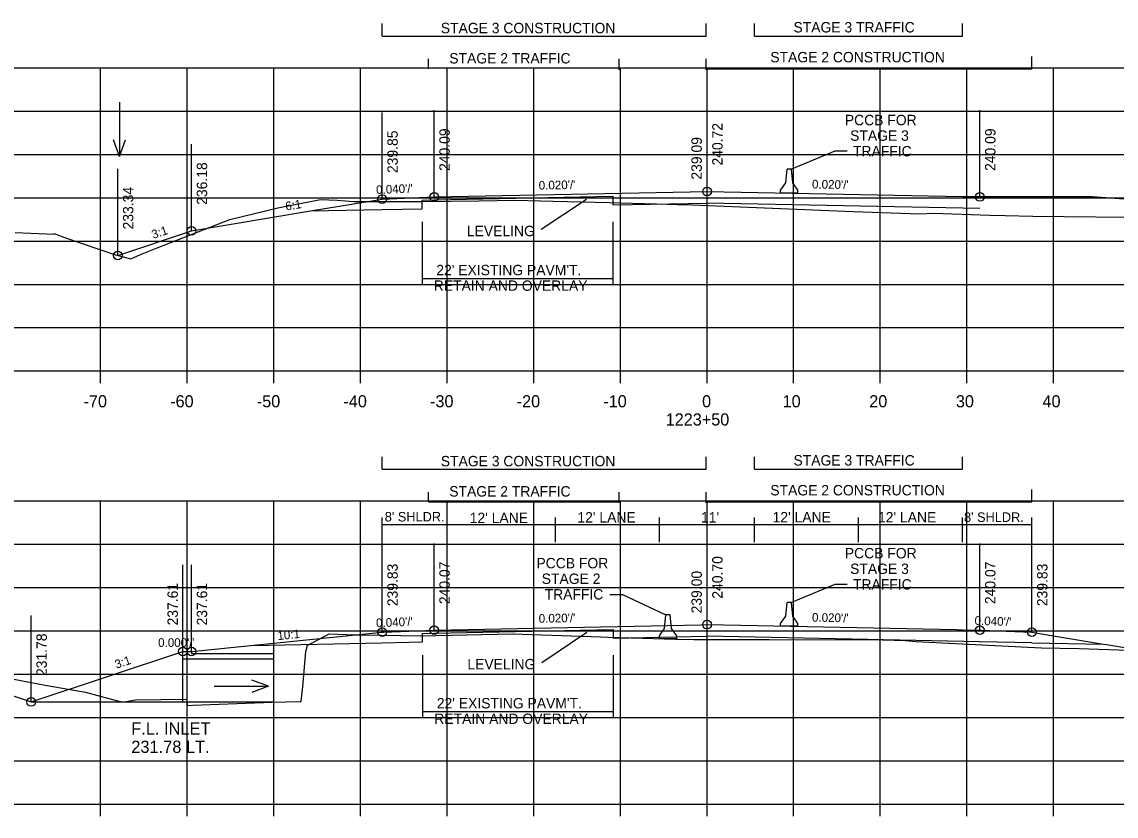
# Model space of a CAD drawing. Extents: x 1342547 to 1344156, y -1532351 to -1517216.
# Drawn here: x 1342623.8 to 1342750.1, y -1531429.2 to -1531337.5 of the extents above; entities that cross this region are included whole.
import ezdxf

# ---------------------------------------------------------------- set-up
doc = ezdxf.new("R2010")
doc.units = 0
for name, color, linetype in [('R_Alt Surface', 7, 'Continuous'), ('R_Axis', 7, 'Continuous'), ('R_Axis Annot', 7, 'Continuous'), ('R_Border Notes', 7, 'Continuous'), ('R_Draft', 7, 'Continuous'), ('R_Drive', 7, 'Continuous'), ('R_Exist Surface', 7, 'Continuous'), ('R_Fin Surface', 7, 'Continuous'), ('R_Grid', 7, 'Continuous'), ('R_MOT', 7, 'Continuous'), ('R_No Plot', 7, 'Continuous'), ('R_Water', 7, 'Continuous'), ('R_Xsect Elev', 7, 'Continuous'), ('R_Xsect Slope', 7, 'Continuous')]:
    doc.layers.add(name, color=color, linetype=linetype)

msp = doc.modelspace()

# ---------------------------------------------------------------- linework, layer by layer
at = {"layer": 'R_Alt Surface'}
for points in [[(1342669.98, -1531359.07), (1342669.98, -1531358.1), (1342671.37, -1531358.04), (1342691.98, -1531357.63)], [(1342691.98, -1531357.63), (1342691.98, -1531358.63), (1342702.87, -1531358.41)], [(1342734.37, -1531359.04), (1342702.87, -1531358.41)], [(1342657.09, -1531359.33), (1342665.37, -1531359.16)], [(1342665.37, -1531359.16), (1342669.98, -1531359.07)], [(1342670.04, -1531409.08), (1342670.04, -1531408.11), (1342671.37, -1531408.06), (1342692.04, -1531407.64)], [(1342692.04, -1531407.64), (1342692.04, -1531408.64), (1342702.87, -1531408.43)], [(1342650.37, -1531409.48), (1342665.37, -1531409.18)], [(1342665.37, -1531409.18), (1342670.04, -1531409.08)], [(1342740.37, -1531409.18), (1342734.37, -1531409.06), (1342702.87, -1531408.43)], [(1342740.37, -1531409.18), (1342748.64, -1531409.34)]]:
    msp.add_lwpolyline(points, dxfattribs=at)
at = {"layer": 'R_Axis'}
for p, q in [((1342562.87, -1531377.8), (1342842.87, -1531377.8)), ((1342632.87, -1531379.2), (1342632.87, -1531377.8)), ((1342642.87, -1531379.2), (1342642.87, -1531377.8)), ((1342652.87, -1531379.2), (1342652.87, -1531377.8)), ((1342662.87, -1531379.2), (1342662.87, -1531377.8)), ((1342672.87, -1531379.2), (1342672.87, -1531377.8)), ((1342682.87, -1531379.2), (1342682.87, -1531377.8)), ((1342692.87, -1531379.2), (1342692.87, -1531377.8)), ((1342702.87, -1531379.2), (1342702.87, -1531377.8)), ((1342712.87, -1531379.2), (1342712.87, -1531377.8)), ((1342722.87, -1531379.2), (1342722.87, -1531377.8)), ((1342732.87, -1531379.2), (1342732.87, -1531377.8)), ((1342742.87, -1531379.2), (1342742.87, -1531377.8)), ((1342562.87, -1531427.8), (1342842.87, -1531427.8)), ((1342632.87, -1531429.2), (1342632.87, -1531427.8)), ((1342642.87, -1531429.2), (1342642.87, -1531427.8)), ((1342652.87, -1531429.2), (1342652.87, -1531427.8)), ((1342662.87, -1531429.2), (1342662.87, -1531427.8)), ((1342672.87, -1531429.2), (1342672.87, -1531427.8)), ((1342682.87, -1531429.2), (1342682.87, -1531427.8)), ((1342692.87, -1531429.2), (1342692.87, -1531427.8)), ((1342702.87, -1531429.2), (1342702.87, -1531427.8)), ((1342712.87, -1531429.2), (1342712.87, -1531427.8)), ((1342722.87, -1531429.2), (1342722.87, -1531427.8)), ((1342732.87, -1531429.2), (1342732.87, -1531427.8)), ((1342742.87, -1531429.2), (1342742.87, -1531427.8))]:
    msp.add_line(p, q, dxfattribs=at)
at = {"layer": 'R_Draft'}
for p, q in [((1342665.37, -1531339.13), (1342665.37, -1531337.7)), ((1342702.78, -1531339.13), (1342702.78, -1531337.7)), ((1342708.37, -1531339.13), (1342708.37, -1531337.7)), ((1342732.37, -1531339.13), (1342732.37, -1531337.7)), ((1342665.37, -1531339.13), (1342702.78, -1531339.13)), ((1342708.37, -1531339.13), (1342732.37, -1531339.13)), ((1342670.72, -1531342.93), (1342670.72, -1531341.78)), ((1342692.72, -1531343.02), (1342692.72, -1531341.78)), ((1342702.78, -1531343.02), (1342702.78, -1531341.78)), ((1342740.38, -1531342.93), (1342740.38, -1531341.5)), ((1342702.78, -1531342.93), (1342740.38, -1531342.93)), ((1342669.98, -1531360.59), (1342669.98, -1531367.79)), ((1342691.98, -1531360.59), (1342691.98, -1531367.79)), ((1342669.98, -1531367.11), (1342691.98, -1531367.11)), ((1342665.37, -1531389.13), (1342665.37, -1531387.7)), ((1342702.78, -1531389.13), (1342702.78, -1531387.7)), ((1342708.37, -1531389.13), (1342708.37, -1531387.7)), ((1342732.37, -1531389.13), (1342732.37, -1531387.7)), ((1342665.37, -1531389.13), (1342702.78, -1531389.13)), ((1342708.37, -1531389.13), (1342732.37, -1531389.13)), ((1342740.38, -1531392.93), (1342740.38, -1531391.5)), ((1342670.72, -1531392.93), (1342670.72, -1531391.78)), ((1342692.72, -1531393.02), (1342692.72, -1531391.78)), ((1342702.78, -1531393.02), (1342702.78, -1531391.78)), ((1342670.72, -1531392.93), (1342692.72, -1531392.93)), ((1342702.78, -1531392.93), (1342740.38, -1531392.93)), ((1342670.04, -1531410.6), (1342670.04, -1531417.8)), ((1342692.04, -1531410.6), (1342692.04, -1531417.8)), ((1342670.04, -1531417.13), (1342692.04, -1531417.13))]:
    msp.add_line(p, q, dxfattribs=at)
for points in [[(1342717.62, -1531352.44), (1342712.61, -1531354.52)], [(1342719.06, -1531352.44), (1342717.62, -1531352.44)], [(1342717.62, -1531402.45), (1342712.61, -1531404.53)], [(1342719.06, -1531402.45), (1342717.62, -1531402.45)], [(1342691.67, -1531403.62), (1342693.11, -1531403.62)], [(1342693.11, -1531403.62), (1342698.11, -1531405.97)]]:
    msp.add_lwpolyline(points, dxfattribs=at)
at = {"layer": 'R_Drive'}
for points in [[(1342732.37, -1531357.67), (1342747.37, -1531357.67), (1342781.47, -1531360.19)], [(1342734.37, -1531357.71), (1342747.37, -1531357.67), (1342781.47, -1531360.19)]]:
    msp.add_lwpolyline(points, dxfattribs=at)
at = {"layer": 'R_Exist Surface'}
for points in [[(1342623.02, -1531361.82), (1342627.5, -1531361.99), (1342627.51, -1531361.95), (1342628.7, -1531362.38), (1342634.59, -1531364.39), (1342636.34, -1531364.86), (1342637.46, -1531364.37), (1342639.39, -1531363.57), (1342647.77, -1531360.32), (1342653.31, -1531358.97), (1342658.27, -1531358), (1342660.16, -1531358.1), (1342662.11, -1531358.22), (1342666.08, -1531358.22), (1342670.04, -1531358.24), (1342676.53, -1531358.16), (1342680.74, -1531358.1), (1342685.12, -1531358.21), (1342691.59, -1531358.35), (1342697.07, -1531358.5), (1342699.44, -1531358.57), (1342700.2, -1531358.6), (1342704.86, -1531358.79), (1342719.76, -1531359.4), (1342727.43, -1531359.66), (1342729, -1531359.59), (1342735.5, -1531359.83), (1342737.28, -1531359.87), (1342740.5, -1531359.94), (1342751.39, -1531360.04)], [(1342615.21, -1531411.91), (1342626.48, -1531414.07), (1342631.14, -1531414.88), (1342635.39, -1531416.04), (1342636.91, -1531415.78), (1342642.81, -1531415.69), (1342642.85, -1531416.41), (1342643.51, -1531416.39), (1342652.66, -1531416.05), (1342655.92, -1531415.97), (1342656, -1531415.98), (1342656.02, -1531415.98), (1342656.21, -1531414.24), (1342656.55, -1531410.21), (1342656.68, -1531409.79), (1342656.72, -1531409.49), (1342658.09, -1531408.78), (1342659.24, -1531408.14), (1342662.2, -1531408.26), (1342662.48, -1531408.28), (1342663, -1531408.28), (1342669.78, -1531408.37), (1342671.56, -1531408.34), (1342680.41, -1531408.17), (1342690.62, -1531408.49), (1342691.43, -1531408.52), (1342694.07, -1531408.6), (1342699.27, -1531408.77), (1342699.33, -1531408.77), (1342701.34, -1531408.79), (1342710.05, -1531408.8), (1342723.13, -1531408.85), (1342725.8, -1531408.93), (1342726.96, -1531409.03), (1342741.48, -1531409.76), (1342745.84, -1531409.86), (1342751.54, -1531410.05)]]:
    msp.add_lwpolyline(points, dxfattribs=at)
at = {"layer": 'R_Fin Surface'}
for points in [[(1342634.85, -1531364.46), (1342643.37, -1531361.62), (1342657.09, -1531359.33), (1342665.37, -1531357.95), (1342671.37, -1531357.71), (1342673.37, -1531357.67), (1342702.87, -1531357.08), (1342732.37, -1531357.67), (1342734.37, -1531357.71)], [(1342608.98, -1531410.72), (1342624.86, -1531416.02), (1342642.37, -1531410.18), (1342643.37, -1531410.18), (1342665.37, -1531407.96), (1342665.51, -1531407.96), (1342671.37, -1531407.72), (1342673.32, -1531407.69), (1342673.37, -1531407.68), (1342702.16, -1531407.11), (1342702.87, -1531407.09), (1342731.66, -1531407.67), (1342732.37, -1531407.68), (1342734.32, -1531407.72), (1342734.37, -1531407.72), (1342734.51, -1531407.73), (1342740.37, -1531407.96), (1342740.56, -1531408), (1342748.64, -1531409.34), (1342748.97, -1531409.4), (1342762.37, -1531411.63), (1342767.11, -1531410.05)]]:
    msp.add_lwpolyline(points, dxfattribs=at)
at = {"layer": 'R_Grid'}
for p, q in [((1342562.87, -1531342.8), (1342842.87, -1531342.8)), ((1342632.87, -1531377.8), (1342632.87, -1531342.8)), ((1342642.87, -1531377.8), (1342642.87, -1531342.8)), ((1342652.87, -1531377.8), (1342652.87, -1531342.8)), ((1342662.87, -1531377.8), (1342662.87, -1531342.8)), ((1342672.87, -1531377.8), (1342672.87, -1531342.8)), ((1342682.87, -1531377.8), (1342682.87, -1531342.8)), ((1342692.87, -1531377.8), (1342692.87, -1531342.8)), ((1342702.87, -1531377.8), (1342702.87, -1531342.8)), ((1342712.87, -1531377.8), (1342712.87, -1531342.8)), ((1342722.87, -1531377.8), (1342722.87, -1531342.8)), ((1342732.87, -1531377.8), (1342732.87, -1531342.8)), ((1342742.87, -1531377.8), (1342742.87, -1531342.8)), ((1342562.87, -1531347.8), (1342842.87, -1531347.8)), ((1342562.87, -1531352.8), (1342842.87, -1531352.8)), ((1342562.87, -1531357.8), (1342842.87, -1531357.8)), ((1342562.87, -1531362.8), (1342842.87, -1531362.8)), ((1342562.87, -1531367.8), (1342842.87, -1531367.8)), ((1342562.87, -1531372.8), (1342842.87, -1531372.8)), ((1342562.87, -1531377.8), (1342842.87, -1531377.8)), ((1342562.87, -1531392.8), (1342842.87, -1531392.8)), ((1342632.87, -1531427.8), (1342632.87, -1531392.8)), ((1342642.87, -1531427.8), (1342642.87, -1531392.8)), ((1342652.87, -1531427.8), (1342652.87, -1531392.8)), ((1342662.87, -1531427.8), (1342662.87, -1531392.8)), ((1342672.87, -1531427.8), (1342672.87, -1531392.8)), ((1342682.87, -1531427.8), (1342682.87, -1531392.8)), ((1342692.87, -1531427.8), (1342692.87, -1531392.8)), ((1342702.87, -1531427.8), (1342702.87, -1531392.8)), ((1342712.87, -1531427.8), (1342712.87, -1531392.8)), ((1342722.87, -1531427.8), (1342722.87, -1531392.8)), ((1342732.87, -1531427.8), (1342732.87, -1531392.8)), ((1342742.87, -1531427.8), (1342742.87, -1531392.8)), ((1342562.87, -1531397.8), (1342842.87, -1531397.8)), ((1342562.87, -1531402.8), (1342842.87, -1531402.8)), ((1342562.87, -1531407.8), (1342842.87, -1531407.8)), ((1342562.87, -1531412.8), (1342842.87, -1531412.8)), ((1342562.87, -1531417.8), (1342842.87, -1531417.8)), ((1342562.87, -1531422.8), (1342842.87, -1531422.8)), ((1342562.87, -1531427.8), (1342842.87, -1531427.8))]:
    msp.add_line(p, q, dxfattribs=at)
at = {"layer": 'R_MOT'}
for p, q in [((1342711.95, -1531356.1), (1342712.11, -1531354.52)), ((1342712.36, -1531354.52), (1342712.11, -1531354.52)), ((1342712.61, -1531354.52), (1342712.36, -1531354.52)), ((1342712.78, -1531356.1), (1342712.61, -1531354.52)), ((1342711.37, -1531356.94), (1342711.95, -1531356.1)), ((1342713.37, -1531356.94), (1342712.78, -1531356.1)), ((1342711.36, -1531357.27), (1342711.37, -1531356.94)), ((1342713.37, -1531357.27), (1342711.36, -1531357.27)), ((1342713.37, -1531357.27), (1342713.37, -1531356.94)), ((1342711.95, -1531406.12), (1342712.11, -1531404.53)), ((1342712.36, -1531404.53), (1342712.11, -1531404.53)), ((1342712.61, -1531404.53), (1342712.36, -1531404.53)), ((1342712.78, -1531406.12), (1342712.61, -1531404.53)), ((1342697.95, -1531407.55), (1342698.11, -1531405.97)), ((1342698.36, -1531405.97), (1342698.11, -1531405.97)), ((1342698.61, -1531405.97), (1342698.36, -1531405.97)), ((1342698.78, -1531407.55), (1342698.61, -1531405.97)), ((1342711.37, -1531406.95), (1342711.95, -1531406.12)), ((1342713.37, -1531406.95), (1342712.78, -1531406.12)), ((1342697.37, -1531408.39), (1342697.95, -1531407.55)), ((1342699.37, -1531408.39), (1342698.78, -1531407.55)), ((1342711.36, -1531407.28), (1342711.37, -1531406.95)), ((1342713.37, -1531407.28), (1342711.36, -1531407.28)), ((1342713.37, -1531407.28), (1342713.37, -1531406.95)), ((1342697.37, -1531408.72), (1342697.37, -1531408.39)), ((1342699.37, -1531408.72), (1342697.37, -1531408.72)), ((1342699.37, -1531408.72), (1342699.37, -1531408.39))]:
    msp.add_line(p, q, dxfattribs=at)
at = {"layer": 'R_No Plot'}
for centre in [(1342671.37, -1531357.71), (1342671.37, -1531357.71), (1342702.87, -1531357.08), (1342702.87, -1531357.08), (1342734.37, -1531357.71), (1342734.37, -1531357.71), (1342665.37, -1531357.95), (1342665.37, -1531357.95), (1342643.37, -1531361.62), (1342643.37, -1531361.62), (1342634.85, -1531364.46), (1342634.85, -1531364.46), (1342702.87, -1531407.09), (1342702.87, -1531407.09), (1342665.37, -1531407.96), (1342665.37, -1531407.96), (1342671.37, -1531407.72), (1342671.37, -1531407.72), (1342734.37, -1531407.72), (1342734.37, -1531407.72), (1342740.37, -1531407.96), (1342740.37, -1531407.96), (1342642.37, -1531410.18), (1342643.37, -1531410.18), (1342624.86, -1531416.02), (1342624.86, -1531416.02)]:
    msp.add_circle(centre, 0.5, dxfattribs=at)
at = {"layer": 'R_Water'}
for p, q in [((1342635.04, -1531346.77), (1342635.04, -1531353.06)), ((1342635.04, -1531353.06), (1342634.34, -1531351.13)), ((1342635.04, -1531353.06), (1342635.74, -1531351.13)), ((1342642.37, -1531416.02), (1342642.37, -1531410.18)), ((1342643.37, -1531410.43), (1342652.87, -1531410.43)), ((1342643.37, -1531411.02), (1342652.87, -1531411.02)), ((1342645.97, -1531414.21), (1342652.25, -1531414.21)), ((1342652.25, -1531414.21), (1342650.33, -1531413.51)), ((1342652.25, -1531414.21), (1342650.33, -1531414.91)), ((1342643.37, -1531416.02), (1342652.87, -1531416.02))]:
    msp.add_line(p, q, dxfattribs=at)
for points in [[(1342642.37, -1531410.18), (1342643.37, -1531410.18), (1342643.37, -1531410.43)], [(1342642.37, -1531411.02), (1342643.37, -1531411.02)], [(1342624.86, -1531416.02), (1342643.37, -1531416.02)]]:
    msp.add_lwpolyline(points, dxfattribs=at)
at = {"layer": 'R_Xsect Elev'}
for p, q in [((1342702.87, -1531357.08), (1342702.87, -1531347.08)), ((1342665.37, -1531357.95), (1342665.37, -1531347.95)), ((1342671.37, -1531357.71), (1342671.37, -1531347.71)), ((1342734.37, -1531357.71), (1342734.37, -1531347.71)), ((1342702.87, -1531358.71), (1342702.87, -1531348.71)), ((1342643.37, -1531361.62), (1342643.37, -1531351.62)), ((1342634.85, -1531364.46), (1342634.85, -1531354.46)), ((1342688.94, -1531357.99), (1342683.74, -1531361.47)), ((1342665.37, -1531407.96), (1342665.37, -1531394.71)), ((1342685.37, -1531397.57), (1342685.37, -1531394.71)), ((1342697.37, -1531397.57), (1342697.37, -1531394.71)), ((1342708.37, -1531397.57), (1342708.37, -1531394.71)), ((1342720.37, -1531397.57), (1342720.37, -1531394.71)), ((1342732.37, -1531397.57), (1342732.37, -1531394.71)), ((1342740.37, -1531407.96), (1342740.37, -1531394.71)), ((1342740.37, -1531395.57), (1342665.37, -1531395.57)), ((1342671.37, -1531407.72), (1342671.37, -1531397.72)), ((1342702.87, -1531407.09), (1342702.87, -1531397.09)), ((1342734.37, -1531407.72), (1342734.37, -1531397.72)), ((1342665.37, -1531407.96), (1342665.37, -1531397.96)), ((1342665.37, -1531407.96), (1342665.37, -1531397.96)), ((1342702.87, -1531408.79), (1342702.87, -1531398.79)), ((1342740.37, -1531407.96), (1342740.37, -1531397.96)), ((1342740.37, -1531407.96), (1342740.37, -1531397.96)), ((1342642.37, -1531410.18), (1342642.37, -1531400.18)), ((1342643.37, -1531410.18), (1342643.37, -1531400.18)), ((1342624.86, -1531416.02), (1342624.86, -1531406.02)), ((1342689, -1531408), (1342683.8, -1531411.49))]:
    msp.add_line(p, q, dxfattribs=at)

# ---------------------------------------------------------------- texts
at = {"layer": 'R_Axis Annot'}
for s, p in [('-70', (1342630.9, -1531382)), ('-60', (1342640.9, -1531382)), ('-50', (1342650.9, -1531382)), ('-40', (1342660.9, -1531382)), ('-30', (1342670.9, -1531382)), ('-20', (1342680.9, -1531382)), ('-10', (1342690.9, -1531382)), ('0', (1342702.3, -1531382)), ('10', (1342711.6, -1531382)), ('20', (1342721.6, -1531382)), ('30', (1342731.6, -1531382)), ('40', (1342741.6, -1531382)), ('1223+50', (1342698.1, -1531384.1))]:
    msp.add_text(s, height=1.4, dxfattribs=at).set_placement(p)
at = {"layer": 'R_Border Notes'}
for s, p in [('F.L. INLET', (1342636.41, -1531419.78)), ('F.L. INLET', (1342636.41, -1531419.78)), ('231.78 LT.', (1342636.41, -1531421.9)), ('231.78 LT.', (1342636.41, -1531421.9))]:
    msp.add_text(s, height=1.415, dxfattribs=at).set_placement(p)
at = {"layer": 'R_Draft'}
for s, p in [('STAGE 3 CONSTRUCTION', (1342672.14, -1531338.81)), ('STAGE 3 TRAFFIC', (1342712.85, -1531338.72)), ('STAGE 2 CONSTRUCTION', (1342710.18, -1531342.17)), ('STAGE 2 TRAFFIC', (1342673.12, -1531342.3)), ('PCCB FOR', (1342718.78, -1531349.43)), ('STAGE 3', (1342719.39, -1531351.23)), ('TRAFFIC', (1342719.72, -1531353.03)), ("22' EXISTING PAVM'T.", (1342671.62, -1531366.75)), ('RETAIN AND OVERLAY', (1342671.33, -1531368.55)), ('STAGE 3 CONSTRUCTION', (1342672.14, -1531388.81)), ('STAGE 3 TRAFFIC', (1342712.85, -1531388.72)), ('STAGE 2 TRAFFIC', (1342673.12, -1531392.3)), ('STAGE 2 CONSTRUCTION', (1342710.18, -1531392.17)), ('PCCB FOR', (1342718.78, -1531399.44)), ('PCCB FOR', (1342683.18, -1531400.59)), ('STAGE 3', (1342719.39, -1531401.24)), ('STAGE 2', (1342683.79, -1531402.39)), ('TRAFFIC', (1342719.72, -1531403.04)), ('TRAFFIC', (1342684.13, -1531404.19)), ("22' EXISTING PAVM'T.", (1342671.68, -1531416.76)), ('RETAIN AND OVERLAY', (1342671.39, -1531418.56))]:
    msp.add_text(s, height=1.2, dxfattribs=at).set_placement(p)
at = {"layer": 'R_Xsect Elev'}
for s, p in [('240.72', (1342704.67, -1531354.08)), ('239.85', (1342667.17, -1531354.95)), ('240.09', (1342673.17, -1531354.71)), ('239.09', (1342702.27, -1531355.71)), ('240.09', (1342736.17, -1531354.71)), ('236.18', (1342645.17, -1531358.62)), ('233.34', (1342636.65, -1531361.46)), ('239.83', (1342667.17, -1531404.96)), ('240.07', (1342673.17, -1531404.72)), ('240.70', (1342704.67, -1531404.09)), ('240.07', (1342736.17, -1531404.72)), ('239.83', (1342742.17, -1531404.96)), ('239.00', (1342702.27, -1531405.79)), ('237.61', (1342641.79, -1531407.18)), ('237.61', (1342645.17, -1531407.18)), ('231.78', (1342626.66, -1531413.02))]:
    msp.add_text(s, height=1.2, rotation=90, dxfattribs=at).set_placement(p)
for s, height, p in [('LEVELING', 1.2, (1342675.15, -1531362.24)), ("8' SHLDR.", 1.1, (1342665.67, -1531395.18)), ("12' LANE", 1.2, (1342675.48, -1531395.36)), ("12' LANE", 1.2, (1342687.91, -1531395.3)), ("11'", 1.2, (1342702.18, -1531395.3)), ("12' LANE", 1.2, (1342710.44, -1531395.28)), ("12' LANE", 1.2, (1342722.61, -1531395.29)), ("8' SHLDR.", 1.1, (1342732.54, -1531395.23)), ('LEVELING', 1.2, (1342675.21, -1531412.25))]:
    msp.add_text(s, height=height, dxfattribs=at).set_placement(p)
at = {"layer": 'R_Xsect Slope'}
for s, rotation, p in [("0.020'/'", 1.1458, (1342683.45, -1531356.87)), ("0.020'/'", 358.8542, (1342714.98, -1531356.72)), ("0.040'/'", 2.2906, (1342664.69, -1531357.38)), ('6:1', 9.4623, (1342654.28, -1531359.29)), ('3:1', 18.4349, (1342638.95, -1531362.56)), ("0.040'/'", 2.2906, (1342664.69, -1531407.39)), ("0.020'/'", 1.1458, (1342683.45, -1531406.88)), ("0.020'/'", 358.8542, (1342714.98, -1531406.74)), ("0.040'/'", 357.7094, (1342733.74, -1531407.1)), ('10:1', 5.58, (1342653.33, -1531408.88)), ("0.000'/'", 359.9313, (1342639.51, -1531409.66)), ('3:1', 18.4349, (1342634.7, -1531412.19))]:
    msp.add_text(s, height=1, rotation=rotation, dxfattribs=at).set_placement(p)

doc.saveas('drawing.dxf')
